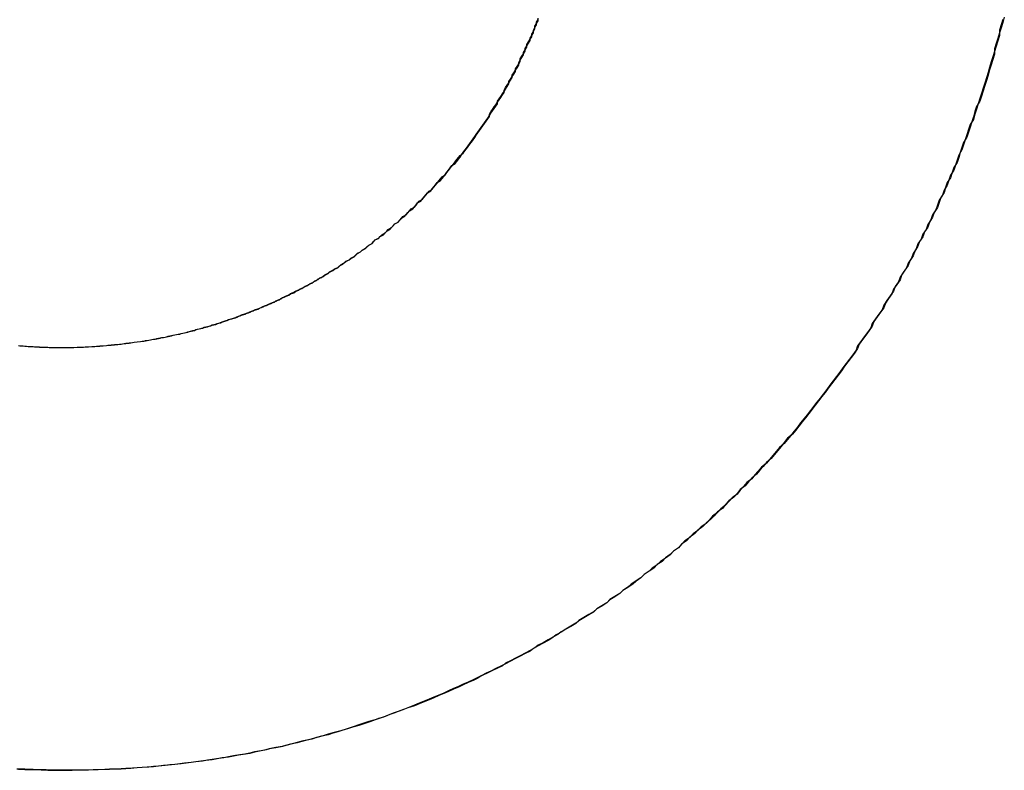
# Model space of a CAD drawing. Extents: x 1107 to 4046, y 937 to 3355.
# Tile 769 of 861: x 3052.742 to 3053.347, y 1749.365 to 1749.826. Entities that reach past the tile are written whole.
import ezdxf

# ---------------------------------------------------------------- set-up
doc = ezdxf.new("R2010")
doc.units = 0
doc.layers.add('KF_VIDA_L___C_LEFT', color=7, linetype='CONTINUOUS')

# ---------------------------------------------------------------- blocks, each defined once
blk = doc.blocks.new('KF_VIDA_L___C_LEFT')
at = {"layer": 'KF_VIDA_L___C_LEFT'}
for points in [[(164.042, 60.6125, 0), (164.041, 60.6093, 0), (164.04, 60.606, 0), (164.04, 60.6027, 0), (164.039, 60.5994, 0), (164.038, 60.5962, 0), (164.037, 60.5929, 0), (164.036, 60.5897, 0), (164.035, 60.5865, 0), (164.034, 60.5832, 0), (164.033, 60.58, 0), (164.032, 60.5768, 0), (164.031, 60.5736, 0), (164.03, 60.5704, 0), (164.029, 60.5672, 0), (164.028, 60.564, 0), (164.027, 60.5608, 0), (164.026, 60.5576, 0), (164.025, 60.5544, 0), (164.024, 60.5513, 0), (164.022, 60.5481, 0), (164.021, 60.545, 0), (164.02, 60.5418, 0), (164.019, 60.5387, 0), (164.018, 60.5356, 0), (164.017, 60.5325, 0), (164.015, 60.5294, 0), (164.014, 60.5263, 0), (164.013, 60.5232, 0), (164.012, 60.5201, 0), (164.01, 60.517, 0), (164.009, 60.514, 0), (164.008, 60.5109, 0), (164.006, 60.5078, 0), (164.005, 60.5048, 0), (164.003, 60.5018, 0), (164.002, 60.4987, 0), (164.001, 60.4957, 0), (163.999, 60.4927, 0), (163.998, 60.4897, 0), (163.996, 60.4867, 0), (163.995, 60.4838, 0), (163.993, 60.4808, 0), (163.992, 60.4778, 0), (163.99, 60.4749, 0), (163.989, 60.4719, 0), (163.987, 60.469, 0), (163.986, 60.4661, 0), (163.984, 60.4631, 0), (163.983, 60.4602, 0), (163.981, 60.4573, 0), (163.979, 60.4544, 0), (163.978, 60.4516, 0), (163.976, 60.4487, 0), (163.975, 60.4458, 0), (163.973, 60.443, 0), (163.971, 60.4402, 0), (163.969, 60.4373, 0), (163.968, 60.4345, 0), (163.966, 60.4317, 0), (163.964, 60.4289, 0), (163.962, 60.4261, 0), (163.961, 60.4233, 0), (163.959, 60.4206, 0), (163.957, 60.4178, 0), (163.955, 60.4151, 0), (163.953, 60.4123, 0), (163.952, 60.4096, 0), (163.95, 60.4069, 0), (163.948, 60.4042, 0), (163.946, 60.4015, 0), (163.944, 60.3988, 0), (163.942, 60.3961, 0), (163.94, 60.3935, 0), (163.938, 60.3908, 0), (163.936, 60.3882, 0), (163.934, 60.3856, 0), (163.932, 60.3829, 0), (163.93, 60.3803, 0), (163.928, 60.3777, 0), (163.926, 60.3752, 0), (163.924, 60.3726, 0), (163.922, 60.37, 0), (163.92, 60.3675, 0), (163.918, 60.365, 0), (163.916, 60.3624, 0), (163.914, 60.3599, 0), (163.912, 60.3574, 0), (163.91, 60.3549, 0), (163.908, 60.3525, 0), (163.905, 60.35, 0), (163.903, 60.3476, 0), (163.901, 60.3451, 0), (163.899, 60.3427, 0), (163.897, 60.3403, 0), (163.894, 60.3379, 0), (163.892, 60.3355, 0), (163.89, 60.3331, 0), (163.888, 60.3308, 0), (163.885, 60.3284, 0), (163.883, 60.3261, 0), (163.881, 60.3237, 0), (163.879, 60.3214, 0), (163.876, 60.3191, 0), (163.874, 60.3169, 0), (163.872, 60.3146, 0), (163.869, 60.3123, 0), (163.867, 60.3101, 0), (163.864, 60.3078, 0), (163.862, 60.3056, 0), (163.86, 60.3034, 0), (163.857, 60.3012, 0), (163.855, 60.2991, 0), (163.852, 60.2969, 0), (163.85, 60.2947, 0), (163.847, 60.2926, 0), (163.845, 60.2905, 0), (163.843, 60.2884, 0), (163.84, 60.2863, 0), (163.838, 60.2842, 0), (163.835, 60.2821, 0), (163.832, 60.2801, 0), (163.83, 60.278, 0), (163.827, 60.276, 0), (163.825, 60.274, 0), (163.822, 60.272, 0), (163.82, 60.27, 0), (163.817, 60.2681, 0), (163.814, 60.2661, 0), (163.812, 60.2642, 0), (163.809, 60.2623, 0), (163.807, 60.2604, 0), (163.804, 60.2585, 0), (163.801, 60.2566, 0), (163.799, 60.2547, 0), (163.796, 60.2529, 0), (163.793, 60.251, 0), (163.791, 60.2492, 0), (163.788, 60.2474, 0), (163.785, 60.2456, 0), (163.782, 60.2439, 0), (163.78, 60.2421, 0), (163.777, 60.2404, 0), (163.774, 60.2386, 0), (163.771, 60.2369, 0), (163.769, 60.2352, 0), (163.766, 60.2335, 0), (163.763, 60.2319, 0), (163.76, 60.2302, 0), (163.757, 60.2286, 0), (163.755, 60.227, 0), (163.752, 60.2254, 0), (163.749, 60.2238, 0), (163.746, 60.2222, 0), (163.743, 60.2207, 0), (163.74, 60.2191, 0), (163.737, 60.2176, 0), (163.735, 60.2161, 0), (163.732, 60.2146, 0), (163.729, 60.2132, 0), (163.726, 60.2117, 0), (163.723, 60.2103, 0), (163.72, 60.2088, 0), (163.717, 60.2074, 0), (163.714, 60.206, 0), (163.711, 60.2047, 0), (163.708, 60.2033, 0), (163.705, 60.202, 0), (163.702, 60.2006, 0), (163.699, 60.1993, 0), (163.696, 60.1981, 0), (163.693, 60.1968, 0), (163.69, 60.1955, 0), (163.687, 60.1943, 0), (163.684, 60.1931, 0), (163.681, 60.1919, 0), (163.678, 60.1907, 0), (163.675, 60.1895, 0), (163.672, 60.1883, 0), (163.669, 60.1872, 0), (163.666, 60.1861, 0), (163.663, 60.185, 0), (163.66, 60.1839, 0), (163.657, 60.1828, 0), (163.653, 60.1818, 0), (163.65, 60.1808, 0), (163.647, 60.1797, 0), (163.644, 60.1787, 0), (163.641, 60.1778, 0), (163.638, 60.1768, 0), (163.635, 60.1759, 0), (163.631, 60.1749, 0), (163.628, 60.174, 0), (163.625, 60.1731, 0), (163.622, 60.1723, 0), (163.619, 60.1714, 0), (163.616, 60.1706, 0), (163.612, 60.1697, 0), (163.609, 60.1689, 0), (163.606, 60.1682, 0), (163.603, 60.1674, 0), (163.6, 60.1666, 0), (163.596, 60.1659, 0), (163.593, 60.1652, 0), (163.59, 60.1645, 0), (163.587, 60.1638, 0), (163.583, 60.1632, 0), (163.58, 60.1625, 0), (163.577, 60.1619, 0), (163.574, 60.1613, 0), (163.57, 60.1607, 0), (163.567, 60.1602, 0), (163.564, 60.1596, 0), (163.561, 60.1591, 0), (163.557, 60.1586, 0), (163.554, 60.1581, 0), (163.551, 60.1576, 0), (163.547, 60.1572, 0), (163.544, 60.1567, 0), (163.541, 60.1563, 0), (163.538, 60.1559, 0), (163.534, 60.1555, 0), (163.531, 60.1552, 0), (163.528, 60.1548, 0), (163.524, 60.1545, 0), (163.521, 60.1542, 0), (163.518, 60.1539, 0), (163.514, 60.1537, 0), (163.511, 60.1534, 0), (163.508, 60.1532, 0), (163.504, 60.153, 0), (163.501, 60.1528, 0), (163.498, 60.1526, 0), (163.494, 60.1525, 0), (163.491, 60.1523, 0), (163.487, 60.1522, 0), (163.484, 60.1521, 0), (163.481, 60.152, 0), (163.477, 60.152, 0), (163.474, 60.1519, 0), (163.471, 60.1519, 0)], [(164.043, 60.6141, 0), (164.042, 60.6108, 0), (164.041, 60.6075, 0), (164.04, 60.6043, 0), (164.039, 60.601, 0), (164.038, 60.5978, 0), (164.037, 60.5945, 0), (164.037, 60.5913, 0), (164.036, 60.5881, 0), (164.035, 60.5848, 0), (164.034, 60.5816, 0), (164.033, 60.5784, 0), (164.032, 60.5752, 0), (164.031, 60.572, 0), (164.03, 60.5688, 0), (164.029, 60.5656, 0), (164.028, 60.5624, 0), (164.026, 60.5592, 0), (164.025, 60.5561, 0), (164.024, 60.5529, 0), (164.023, 60.5498, 0), (164.022, 60.5466, 0), (164.021, 60.5435, 0), (164.02, 60.5403, 0), (164.018, 60.5372, 0), (164.017, 60.5341, 0), (164.016, 60.531, 0), (164.015, 60.5279, 0), (164.014, 60.5248, 0), (164.012, 60.5217, 0), (164.011, 60.5186, 0), (164.01, 60.5155, 0), (164.008, 60.5125, 0), (164.007, 60.5094, 0), (164.006, 60.5064, 0), (164.004, 60.5033, 0), (164.003, 60.5003, 0), (164.002, 60.4973, 0), (164, 60.4942, 0), (163.999, 60.4912, 0), (163.997, 60.4882, 0), (163.996, 60.4852, 0), (163.994, 60.4823, 0), (163.993, 60.4793, 0), (163.991, 60.4763, 0), (163.99, 60.4734, 0), (163.988, 60.4704, 0), (163.987, 60.4675, 0), (163.985, 60.4645, 0), (163.984, 60.4616, 0), (163.982, 60.4587, 0), (163.98, 60.4558, 0), (163.979, 60.4529, 0), (163.977, 60.45, 0), (163.975, 60.4471, 0), (163.974, 60.4443, 0), (163.972, 60.4414, 0), (163.97, 60.4386, 0), (163.969, 60.4357, 0), (163.967, 60.4329, 0), (163.965, 60.4301, 0), (163.963, 60.4273, 0), (163.962, 60.4245, 0), (163.96, 60.4217, 0), (163.958, 60.4189, 0), (163.956, 60.4162, 0), (163.954, 60.4134, 0), (163.953, 60.4107, 0), (163.951, 60.4079, 0), (163.949, 60.4052, 0), (163.947, 60.4025, 0), (163.945, 60.3998, 0), (163.943, 60.3971, 0), (163.941, 60.3944, 0), (163.939, 60.3917, 0), (163.937, 60.3891, 0), (163.935, 60.3864, 0), (163.933, 60.3838, 0), (163.931, 60.3812, 0), (163.929, 60.3786, 0), (163.927, 60.376, 0), (163.925, 60.3734, 0), (163.923, 60.3708, 0), (163.921, 60.3682, 0), (163.919, 60.3657, 0), (163.917, 60.3631, 0), (163.915, 60.3606, 0), (163.913, 60.3581, 0), (163.91, 60.3556, 0), (163.908, 60.3531, 0), (163.906, 60.3506, 0), (163.904, 60.3481, 0), (163.902, 60.3457, 0), (163.9, 60.3432, 0), (163.897, 60.3408, 0), (163.895, 60.3384, 0), (163.893, 60.336, 0), (163.891, 60.3336, 0), (163.888, 60.3312, 0), (163.886, 60.3288, 0), (163.884, 60.3265, 0), (163.881, 60.3241, 0), (163.879, 60.3218, 0), (163.877, 60.3195, 0), (163.874, 60.3172, 0), (163.872, 60.3149, 0), (163.87, 60.3126, 0), (163.867, 60.3104, 0), (163.865, 60.3081, 0), (163.863, 60.3059, 0), (163.86, 60.3036, 0), (163.858, 60.3014, 0), (163.855, 60.2992, 0), (163.853, 60.2971, 0), (163.85, 60.2949, 0), (163.848, 60.2927, 0), (163.845, 60.2906, 0), (163.843, 60.2885, 0), (163.84, 60.2864, 0), (163.838, 60.2843, 0), (163.835, 60.2822, 0), (163.833, 60.2801, 0), (163.83, 60.2781, 0), (163.828, 60.276, 0), (163.825, 60.274, 0), (163.822, 60.272, 0), (163.82, 60.27, 0), (163.817, 60.268, 0), (163.815, 60.2661, 0), (163.812, 60.2641, 0), (163.809, 60.2622, 0), (163.807, 60.2603, 0), (163.804, 60.2583, 0), (163.801, 60.2565, 0), (163.799, 60.2546, 0), (163.796, 60.2527, 0), (163.793, 60.2509, 0), (163.791, 60.249, 0), (163.788, 60.2472, 0), (163.785, 60.2454, 0), (163.782, 60.2437, 0), (163.78, 60.2419, 0), (163.777, 60.2401, 0), (163.774, 60.2384, 0), (163.771, 60.2367, 0), (163.768, 60.235, 0), (163.766, 60.2333, 0), (163.763, 60.2316, 0), (163.76, 60.23, 0), (163.757, 60.2283, 0), (163.754, 60.2267, 0), (163.752, 60.2251, 0), (163.749, 60.2235, 0), (163.746, 60.2219, 0), (163.743, 60.2204, 0), (163.74, 60.2188, 0), (163.737, 60.2173, 0), (163.734, 60.2158, 0), (163.731, 60.2143, 0), (163.728, 60.2128, 0), (163.725, 60.2114, 0), (163.722, 60.2099, 0), (163.72, 60.2085, 0), (163.717, 60.2071, 0), (163.714, 60.2057, 0), (163.711, 60.2043, 0), (163.708, 60.203, 0), (163.705, 60.2016, 0), (163.702, 60.2003, 0), (163.699, 60.199, 0), (163.696, 60.1977, 0), (163.693, 60.1964, 0), (163.69, 60.1952, 0), (163.687, 60.1939, 0), (163.684, 60.1927, 0), (163.681, 60.1915, 0), (163.677, 60.1903, 0), (163.674, 60.1891, 0), (163.671, 60.188, 0), (163.668, 60.1869, 0), (163.665, 60.1857, 0), (163.662, 60.1846, 0), (163.659, 60.1836, 0), (163.656, 60.1825, 0), (163.653, 60.1815, 0), (163.65, 60.1804, 0), (163.647, 60.1794, 0), (163.643, 60.1784, 0), (163.64, 60.1774, 0), (163.637, 60.1765, 0), (163.634, 60.1756, 0), (163.631, 60.1746, 0), (163.628, 60.1737, 0), (163.624, 60.1728, 0), (163.621, 60.172, 0), (163.618, 60.1711, 0), (163.615, 60.1703, 0), (163.612, 60.1695, 0), (163.609, 60.1687, 0), (163.605, 60.1679, 0), (163.602, 60.1671, 0), (163.599, 60.1664, 0), (163.596, 60.1657, 0), (163.592, 60.165, 0), (163.589, 60.1643, 0), (163.586, 60.1636, 0), (163.583, 60.163, 0), (163.58, 60.1623, 0), (163.576, 60.1617, 0), (163.573, 60.1611, 0), (163.57, 60.1606, 0), (163.567, 60.16, 0), (163.563, 60.1595, 0), (163.56, 60.1589, 0), (163.557, 60.1584, 0), (163.553, 60.158, 0), (163.55, 60.1575, 0), (163.547, 60.157, 0), (163.544, 60.1566, 0), (163.54, 60.1562, 0), (163.537, 60.1558, 0), (163.534, 60.1554, 0), (163.53, 60.1551, 0), (163.527, 60.1548, 0), (163.524, 60.1544, 0), (163.521, 60.1541, 0), (163.517, 60.1539, 0), (163.514, 60.1536, 0), (163.511, 60.1534, 0), (163.507, 60.1531, 0), (163.504, 60.1529, 0), (163.501, 60.1527, 0), (163.497, 60.1526, 0), (163.494, 60.1524, 0), (163.491, 60.1523, 0), (163.487, 60.1522, 0), (163.484, 60.1521, 0), (163.481, 60.152, 0), (163.477, 60.152, 0), (163.474, 60.1519, 0), (163.471, 60.1519, 0)], [(163.465, 60.4113, 0), (163.467, 60.4113, 0), (163.469, 60.4114, 0), (163.47, 60.4114, 0), (163.472, 60.4114, 0), (163.474, 60.4115, 0), (163.476, 60.4116, 0), (163.478, 60.4116, 0), (163.479, 60.4117, 0), (163.481, 60.4118, 0), (163.483, 60.4119, 0), (163.485, 60.412, 0), (163.486, 60.4121, 0), (163.488, 60.4123, 0), (163.49, 60.4124, 0), (163.492, 60.4125, 0), (163.494, 60.4127, 0), (163.495, 60.4129, 0), (163.497, 60.4131, 0), (163.499, 60.4132, 0), (163.501, 60.4134, 0), (163.502, 60.4136, 0), (163.504, 60.4139, 0), (163.506, 60.4141, 0), (163.508, 60.4143, 0), (163.509, 60.4146, 0), (163.511, 60.4148, 0), (163.513, 60.4151, 0), (163.515, 60.4153, 0), (163.516, 60.4156, 0), (163.518, 60.4159, 0), (163.52, 60.4162, 0), (163.522, 60.4165, 0), (163.523, 60.4168, 0), (163.525, 60.4172, 0), (163.527, 60.4175, 0), (163.529, 60.4179, 0), (163.53, 60.4182, 0), (163.532, 60.4186, 0), (163.534, 60.419, 0), (163.535, 60.4193, 0), (163.537, 60.4197, 0), (163.539, 60.4201, 0), (163.541, 60.4205, 0), (163.542, 60.421, 0), (163.544, 60.4214, 0), (163.546, 60.4218, 0), (163.547, 60.4223, 0), (163.549, 60.4227, 0), (163.551, 60.4232, 0), (163.552, 60.4237, 0), (163.554, 60.4242, 0), (163.556, 60.4247, 0), (163.557, 60.4252, 0), (163.559, 60.4257, 0), (163.561, 60.4262, 0), (163.562, 60.4267, 0), (163.564, 60.4273, 0), (163.566, 60.4278, 0), (163.567, 60.4284, 0), (163.569, 60.4289, 0), (163.571, 60.4295, 0), (163.572, 60.4301, 0), (163.574, 60.4307, 0), (163.575, 60.4313, 0), (163.577, 60.4319, 0), (163.579, 60.4325, 0), (163.58, 60.4332, 0), (163.582, 60.4338, 0), (163.583, 60.4344, 0), (163.585, 60.4351, 0), (163.587, 60.4358, 0), (163.588, 60.4364, 0), (163.59, 60.4371, 0), (163.591, 60.4378, 0), (163.593, 60.4385, 0), (163.595, 60.4392, 0), (163.596, 60.4399, 0), (163.598, 60.4406, 0), (163.599, 60.4414, 0), (163.601, 60.4421, 0), (163.602, 60.4429, 0), (163.604, 60.4436, 0), (163.605, 60.4444, 0), (163.607, 60.4452, 0), (163.608, 60.4459, 0), (163.61, 60.4467, 0), (163.612, 60.4475, 0), (163.613, 60.4483, 0), (163.615, 60.4492, 0), (163.616, 60.45, 0), (163.618, 60.4508, 0), (163.619, 60.4516, 0), (163.621, 60.4525, 0), (163.622, 60.4534, 0), (163.624, 60.4542, 0), (163.625, 60.4551, 0), (163.626, 60.456, 0), (163.628, 60.4569, 0), (163.629, 60.4578, 0), (163.631, 60.4587, 0), (163.632, 60.4596, 0), (163.634, 60.4605, 0), (163.635, 60.4614, 0), (163.637, 60.4624, 0), (163.638, 60.4633, 0), (163.639, 60.4643, 0), (163.641, 60.4652, 0), (163.642, 60.4662, 0), (163.644, 60.4672, 0), (163.645, 60.4681, 0), (163.646, 60.4691, 0), (163.648, 60.4701, 0), (163.649, 60.4711, 0), (163.651, 60.4722, 0), (163.652, 60.4732, 0), (163.653, 60.4742, 0), (163.655, 60.4752, 0), (163.656, 60.4763, 0), (163.657, 60.4773, 0), (163.659, 60.4784, 0), (163.66, 60.4795, 0), (163.661, 60.4805, 0), (163.663, 60.4816, 0), (163.664, 60.4827, 0), (163.665, 60.4838, 0), (163.667, 60.4849, 0), (163.668, 60.486, 0), (163.669, 60.4871, 0), (163.671, 60.4883, 0), (163.672, 60.4894, 0), (163.673, 60.4905, 0), (163.674, 60.4917, 0), (163.676, 60.4928, 0), (163.677, 60.494, 0), (163.678, 60.4952, 0), (163.679, 60.4963, 0), (163.681, 60.4975, 0), (163.682, 60.4987, 0), (163.683, 60.4999, 0), (163.684, 60.5011, 0), (163.686, 60.5023, 0), (163.687, 60.5035, 0), (163.688, 60.5048, 0), (163.689, 60.506, 0), (163.69, 60.5072, 0), (163.692, 60.5085, 0), (163.693, 60.5097, 0), (163.694, 60.511, 0), (163.695, 60.5122, 0), (163.696, 60.5135, 0), (163.697, 60.5148, 0), (163.698, 60.5161, 0), (163.7, 60.5174, 0), (163.701, 60.5187, 0), (163.702, 60.52, 0), (163.703, 60.5213, 0), (163.704, 60.5226, 0), (163.705, 60.5239, 0), (163.706, 60.5252, 0), (163.707, 60.5266, 0), (163.708, 60.5279, 0), (163.709, 60.5292, 0), (163.711, 60.5306, 0), (163.712, 60.532, 0), (163.713, 60.5333, 0), (163.714, 60.5347, 0), (163.715, 60.5361, 0), (163.716, 60.5374, 0), (163.717, 60.5388, 0), (163.718, 60.5402, 0), (163.719, 60.5416, 0), (163.72, 60.543, 0), (163.721, 60.5444, 0), (163.722, 60.5459, 0), (163.723, 60.5473, 0), (163.724, 60.5487, 0), (163.725, 60.5501, 0), (163.726, 60.5516, 0), (163.727, 60.553, 0), (163.727, 60.5545, 0), (163.728, 60.5559, 0), (163.729, 60.5574, 0), (163.73, 60.5589, 0), (163.731, 60.5603, 0), (163.732, 60.5618, 0), (163.733, 60.5633, 0), (163.734, 60.5648, 0), (163.735, 60.5663, 0), (163.736, 60.5678, 0), (163.736, 60.5693, 0), (163.737, 60.5708, 0), (163.738, 60.5723, 0), (163.739, 60.5738, 0), (163.74, 60.5753, 0), (163.741, 60.5769, 0), (163.741, 60.5784, 0), (163.742, 60.5799, 0), (163.743, 60.5815, 0), (163.744, 60.583, 0), (163.745, 60.5846, 0), (163.745, 60.5862, 0), (163.746, 60.5877, 0), (163.747, 60.5893, 0), (163.748, 60.5909, 0), (163.748, 60.5924, 0), (163.749, 60.594, 0), (163.75, 60.5956, 0), (163.75, 60.5972, 0), (163.751, 60.5988, 0), (163.752, 60.6004, 0), (163.753, 60.602, 0), (163.753, 60.6036, 0), (163.754, 60.6052, 0), (163.755, 60.6069, 0), (163.755, 60.6085, 0), (163.756, 60.6101, 0), (163.757, 60.6117, 0), (163.757, 60.6134, 0)], [(163.465, 60.4113, 0), (163.467, 60.4113, 0), (163.469, 60.4114, 0), (163.47, 60.4114, 0), (163.472, 60.4114, 0), (163.474, 60.4115, 0), (163.476, 60.4115, 0), (163.477, 60.4116, 0), (163.479, 60.4117, 0), (163.481, 60.4118, 0), (163.483, 60.4119, 0), (163.484, 60.412, 0), (163.486, 60.4121, 0), (163.488, 60.4122, 0), (163.49, 60.4124, 0), (163.492, 60.4125, 0), (163.493, 60.4127, 0), (163.495, 60.4128, 0), (163.497, 60.413, 0), (163.499, 60.4132, 0), (163.5, 60.4134, 0), (163.502, 60.4136, 0), (163.504, 60.4138, 0), (163.506, 60.414, 0), (163.507, 60.4142, 0), (163.509, 60.4145, 0), (163.511, 60.4147, 0), (163.513, 60.415, 0), (163.514, 60.4153, 0), (163.516, 60.4155, 0), (163.518, 60.4158, 0), (163.519, 60.4161, 0), (163.521, 60.4164, 0), (163.523, 60.4167, 0), (163.525, 60.4171, 0), (163.526, 60.4174, 0), (163.528, 60.4177, 0), (163.53, 60.4181, 0), (163.532, 60.4184, 0), (163.533, 60.4188, 0), (163.535, 60.4192, 0), (163.537, 60.4196, 0), (163.538, 60.42, 0), (163.54, 60.4204, 0), (163.542, 60.4208, 0), (163.543, 60.4212, 0), (163.545, 60.4217, 0), (163.547, 60.4221, 0), (163.548, 60.4226, 0), (163.55, 60.423, 0), (163.552, 60.4235, 0), (163.554, 60.424, 0), (163.555, 60.4245, 0), (163.557, 60.425, 0), (163.559, 60.4255, 0), (163.56, 60.426, 0), (163.562, 60.4265, 0), (163.563, 60.4271, 0), (163.565, 60.4276, 0), (163.567, 60.4282, 0), (163.568, 60.4287, 0), (163.57, 60.4293, 0), (163.572, 60.4299, 0), (163.573, 60.4305, 0), (163.575, 60.4311, 0), (163.577, 60.4317, 0), (163.578, 60.4323, 0), (163.58, 60.4329, 0), (163.581, 60.4336, 0), (163.583, 60.4342, 0), (163.585, 60.4349, 0), (163.586, 60.4355, 0), (163.588, 60.4362, 0), (163.589, 60.4369, 0), (163.591, 60.4376, 0), (163.593, 60.4383, 0), (163.594, 60.439, 0), (163.596, 60.4397, 0), (163.597, 60.4404, 0), (163.599, 60.4411, 0), (163.6, 60.4419, 0), (163.602, 60.4426, 0), (163.604, 60.4434, 0), (163.605, 60.4442, 0), (163.607, 60.4449, 0), (163.608, 60.4457, 0), (163.61, 60.4465, 0), (163.611, 60.4473, 0), (163.613, 60.4481, 0), (163.614, 60.4489, 0), (163.616, 60.4498, 0), (163.617, 60.4506, 0), (163.619, 60.4514, 0), (163.62, 60.4523, 0), (163.622, 60.4531, 0), (163.623, 60.454, 0), (163.625, 60.4549, 0), (163.626, 60.4558, 0), (163.628, 60.4567, 0), (163.629, 60.4576, 0), (163.631, 60.4585, 0), (163.632, 60.4594, 0), (163.634, 60.4603, 0), (163.635, 60.4613, 0), (163.636, 60.4622, 0), (163.638, 60.4632, 0), (163.639, 60.4641, 0), (163.641, 60.4651, 0), (163.642, 60.466, 0), (163.644, 60.467, 0), (163.645, 60.468, 0), (163.646, 60.469, 0), (163.648, 60.47, 0), (163.649, 60.471, 0), (163.651, 60.4721, 0), (163.652, 60.4731, 0), (163.653, 60.4741, 0), (163.655, 60.4752, 0), (163.656, 60.4762, 0), (163.657, 60.4773, 0), (163.659, 60.4783, 0), (163.66, 60.4794, 0), (163.662, 60.4805, 0), (163.663, 60.4816, 0), (163.664, 60.4827, 0), (163.666, 60.4838, 0), (163.667, 60.4849, 0), (163.668, 60.486, 0), (163.669, 60.4872, 0), (163.671, 60.4883, 0), (163.672, 60.4894, 0), (163.673, 60.4906, 0), (163.675, 60.4917, 0), (163.676, 60.4929, 0), (163.677, 60.4941, 0), (163.678, 60.4952, 0), (163.68, 60.4964, 0), (163.681, 60.4976, 0), (163.682, 60.4988, 0), (163.683, 60.5, 0), (163.685, 60.5012, 0), (163.686, 60.5025, 0), (163.687, 60.5037, 0), (163.688, 60.5049, 0), (163.689, 60.5062, 0), (163.691, 60.5074, 0), (163.692, 60.5087, 0), (163.693, 60.5099, 0), (163.694, 60.5112, 0), (163.695, 60.5125, 0), (163.697, 60.5137, 0), (163.698, 60.515, 0), (163.699, 60.5163, 0), (163.7, 60.5176, 0), (163.701, 60.5189, 0), (163.702, 60.5202, 0), (163.703, 60.5216, 0), (163.704, 60.5229, 0), (163.706, 60.5242, 0), (163.707, 60.5255, 0), (163.708, 60.5269, 0), (163.709, 60.5282, 0), (163.71, 60.5296, 0), (163.711, 60.531, 0), (163.712, 60.5323, 0), (163.713, 60.5337, 0), (163.714, 60.5351, 0), (163.715, 60.5365, 0), (163.716, 60.5379, 0), (163.717, 60.5393, 0), (163.718, 60.5407, 0), (163.719, 60.5421, 0), (163.72, 60.5435, 0), (163.721, 60.5449, 0), (163.722, 60.5463, 0), (163.723, 60.5478, 0), (163.724, 60.5492, 0), (163.725, 60.5507, 0), (163.726, 60.5521, 0), (163.727, 60.5536, 0), (163.728, 60.555, 0), (163.729, 60.5565, 0), (163.73, 60.558, 0), (163.731, 60.5594, 0), (163.732, 60.5609, 0), (163.732, 60.5624, 0), (163.733, 60.5639, 0), (163.734, 60.5654, 0), (163.735, 60.5669, 0), (163.736, 60.5684, 0), (163.737, 60.5699, 0), (163.738, 60.5714, 0), (163.739, 60.573, 0), (163.739, 60.5745, 0), (163.74, 60.576, 0), (163.741, 60.5776, 0), (163.742, 60.5791, 0), (163.743, 60.5807, 0), (163.743, 60.5822, 0), (163.744, 60.5838, 0), (163.745, 60.5853, 0), (163.746, 60.5869, 0), (163.746, 60.5885, 0), (163.747, 60.59, 0), (163.748, 60.5916, 0), (163.749, 60.5932, 0), (163.749, 60.5948, 0), (163.75, 60.5964, 0), (163.751, 60.598, 0), (163.752, 60.5996, 0), (163.752, 60.6012, 0), (163.753, 60.6028, 0), (163.754, 60.6044, 0), (163.754, 60.606, 0), (163.755, 60.6077, 0), (163.756, 60.6093, 0), (163.756, 60.6109, 0), (163.757, 60.6126, 0)], [(163.438, 60.4125, 0), (163.439, 60.4124, 0), (163.44, 60.4123, 0), (163.441, 60.4123, 0), (163.442, 60.4122, 0), (163.443, 60.4121, 0), (163.444, 60.412, 0), (163.445, 60.412, 0), (163.446, 60.4119, 0), (163.447, 60.4119, 0), (163.448, 60.4118, 0), (163.449, 60.4117, 0), (163.45, 60.4117, 0), (163.451, 60.4117, 0), (163.452, 60.4116, 0), (163.453, 60.4116, 0), (163.454, 60.4115, 0), (163.455, 60.4115, 0), (163.456, 60.4115, 0), (163.457, 60.4114, 0), (163.458, 60.4114, 0), (163.459, 60.4114, 0), (163.46, 60.4114, 0), (163.461, 60.4114, 0), (163.462, 60.4113, 0), (163.463, 60.4113, 0), (163.464, 60.4113, 0), (163.465, 60.4113, 0)], [(163.438, 60.4125, 0), (163.439, 60.4124, 0), (163.44, 60.4123, 0), (163.441, 60.4123, 0), (163.442, 60.4122, 0), (163.443, 60.4121, 0), (163.444, 60.412, 0), (163.445, 60.412, 0), (163.446, 60.4119, 0), (163.447, 60.4119, 0), (163.448, 60.4118, 0), (163.449, 60.4117, 0), (163.45, 60.4117, 0), (163.451, 60.4116, 0), (163.452, 60.4116, 0), (163.453, 60.4116, 0), (163.454, 60.4115, 0), (163.455, 60.4115, 0), (163.456, 60.4115, 0), (163.457, 60.4114, 0), (163.458, 60.4114, 0), (163.459, 60.4114, 0), (163.46, 60.4114, 0), (163.461, 60.4114, 0), (163.462, 60.4113, 0), (163.463, 60.4113, 0), (163.464, 60.4113, 0), (163.465, 60.4113, 0)], [(163.438, 60.1526, 0), (163.442, 60.1524, 0), (163.447, 60.1523, 0), (163.452, 60.1521, 0), (163.456, 60.152, 0), (163.461, 60.152, 0), (163.466, 60.1519, 0), (163.471, 60.1519, 0)], [(163.471, 60.1519, 0), (163.469, 60.1519, 0), (163.467, 60.1519, 0), (163.465, 60.1519, 0), (163.463, 60.1519, 0), (163.462, 60.152, 0), (163.46, 60.152, 0), (163.458, 60.152, 0), (163.456, 60.152, 0), (163.455, 60.1521, 0), (163.453, 60.1521, 0), (163.451, 60.1522, 0), (163.449, 60.1522, 0), (163.447, 60.1523, 0), (163.446, 60.1523, 0), (163.444, 60.1524, 0), (163.442, 60.1525, 0), (163.44, 60.1525, 0), (163.439, 60.1526, 0), (163.437, 60.1527, 0)]]:
    blk.add_polyline3d(points, dxfattribs=at)

msp = doc.modelspace()

# ---------------------------------------------------------------- block references
at = {"layer": 'KF_VIDA_L___C_LEFT'}
msp.add_blockref('KF_VIDA_L___C_LEFT', (2889.30355, 1689.21316), dxfattribs=at)

doc.saveas('drawing.dxf')
